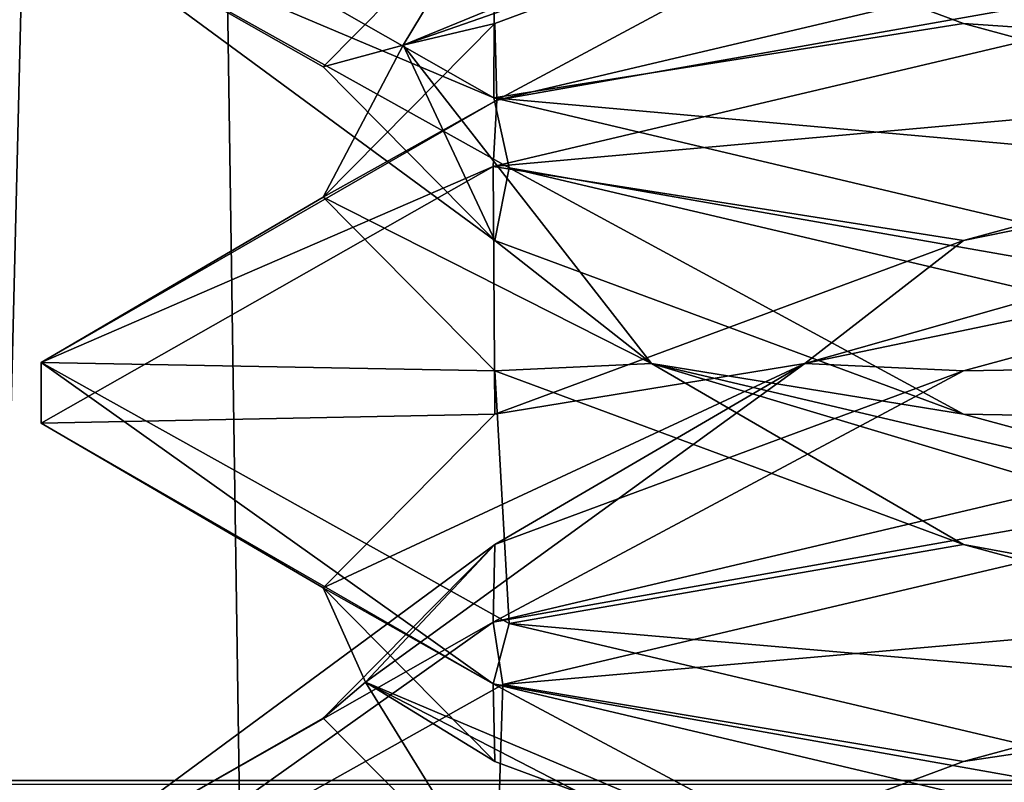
# Model space of a CAD drawing. Header units: millimetres. Extents: x -18.9 to 18.9, y -8.8 to 59.9.
# Tile 253 of 461: x -1.5 to -0.6, y 26.6 to 27.3. Entities that reach past the tile are written whole.
import ezdxf

# ---------------------------------------------------------------- set-up
doc = ezdxf.new("R2010")
doc.units = ezdxf.units.MM
doc.header["$LTSCALE"] = 65.185185
for name, color, linetype in [('1284', 7, 'CONTINUOUS'), ('1468', 7, 'CONTINUOUS'), ('1585', 7, 'CONTINUOUS'), ('1603', 7, 'CONTINUOUS'), ('2083', 7, 'CONTINUOUS'), ('3133', 7, 'CONTINUOUS'), ('3175', 7, 'CONTINUOUS'), ('3176', 7, 'CONTINUOUS'), ('3177', 7, 'CONTINUOUS'), ('3178', 7, 'CONTINUOUS'), ('3179', 7, 'CONTINUOUS'), ('3180', 7, 'CONTINUOUS'), ('3181', 7, 'CONTINUOUS'), ('3182', 7, 'CONTINUOUS'), ('3183', 7, 'CONTINUOUS'), ('3196', 7, 'CONTINUOUS'), ('3197', 7, 'CONTINUOUS'), ('3198', 7, 'CONTINUOUS')]:
    doc.layers.add(name, color=color, linetype=linetype)

msp = doc.modelspace()

# ---------------------------------------------------------------- linework, layer by layer
at = {"layer": '1284', "color": 7, "linetype": 'Continuous'}
for points in [[(-2.43435, 32.4, -11.81795), (-1.39619, 32.4, -10.81541), (-2.26978, -3.5, -11.57677), (-2.43435, 32.4, -11.81795)], [(-2.26978, -3.5, -11.57677), (-1.39619, 32.4, -10.81541), (-0.8623, -3.5, -10.58367), (-2.26978, -3.5, -11.57677)], [(-1.39619, 32.4, -10.81541), (0, 32.4, -10.45), (-0.8623, -3.5, -10.58367), (-1.39619, 32.4, -10.81541)], [(0, 32.4, -10.45), (0, 29.78965, -10.45), (-0.8623, -3.5, -10.58367), (0, 32.4, -10.45)], [(0, 29.78965, -10.45), (0.5552, 29.65128, -10.5046), (-0.8623, -3.5, -10.58367), (0, 29.78965, -10.45)], [(-0.8623, -3.5, -10.58367), (0.5552, 29.65128, -10.5046), (0.8623, -3.5, -10.58367), (-0.8623, -3.5, -10.58367)]]:
    msp.add_3dface(points, dxfattribs=at)
at = {"layer": '1468', "color": 7, "linetype": 'Continuous'}
for points in [[(0.36736, 26.59651, 12.83095), (-1.76242, 34.4, 12.57712), (-1.85362, 26.59651, 12.70167), (0.36736, 26.59651, 12.83095)], [(-1.76242, 34.4, 12.57712), (0.36736, 26.59651, 12.83095), (-0.70366, 34.4, 12.68049), (-1.76242, 34.4, 12.57712)], [(0.36736, 26.59651, 12.83095), (0.36347, 34.4, 12.6948), (-0.70366, 34.4, 12.68049), (0.36736, 26.59651, 12.83095)]]:
    msp.add_3dface(points, dxfattribs=at)
at = {"layer": '1585', "color": 7, "linetype": 'Continuous'}
for points in [[(2.05, 34.28507, 11.68763), (2.05, 24.4, 11.51509), (-2.05, 34.28507, 11.68763), (2.05, 34.28507, 11.68763)], [(2.05, 24.4, 11.51509), (-2.05, 24.4, 11.51509), (-2.05, 34.28507, 11.68763), (2.05, 24.4, 11.51509)]]:
    msp.add_3dface(points, dxfattribs=at)
at = {"layer": '1603', "color": 7, "linetype": 'Continuous'}
for points in [[(8.7, 26.20698, -7.56826), (8.7, 34.20698, -7.84763), (-8.7, 34.20698, -7.84763), (8.7, 26.20698, -7.56826)], [(8.7, 26.20698, -7.56826), (-8.7, 34.20698, -7.84763), (8.3357, 26.36645, -7.57383), (8.7, 26.20698, -7.56826)], [(-8.7, 34.20698, -7.84763), (-7.41121, 26.59302, -7.58174), (7.41121, 26.59302, -7.58174), (-8.7, 34.20698, -7.84763)], [(8.3357, 26.36645, -7.57383), (-8.7, 34.20698, -7.84763), (8.07104, 26.46655, -7.57732), (8.3357, 26.36645, -7.57383)], [(8.07104, 26.46655, -7.57732), (-8.7, 34.20698, -7.84763), (8.00702, 26.48753, -7.57806), (8.07104, 26.46655, -7.57732)], [(8.00702, 26.48753, -7.57806), (-8.7, 34.20698, -7.84763), (7.41121, 26.59302, -7.58174), (8.00702, 26.48753, -7.57806)]]:
    msp.add_3dface(points, dxfattribs=at)
at = {"layer": '2083', "color": 7, "linetype": 'Continuous'}
for points in [[(0.36736, 26.59651, 12.83095), (-1.85362, 26.59651, 12.70167), (-4.03765, 26.45735, 12.24762), (0.36736, 26.59651, 12.83095)], [(0.36736, 26.59651, 12.83095), (-4.03765, 26.45735, 12.24762), (0.36908, 26.45735, 12.89072), (0.36736, 26.59651, 12.83095)]]:
    msp.add_3dface(points, dxfattribs=at)
at = {"layer": '3133', "color": 7, "linetype": 'Continuous'}
for points in [[(-1.0656, 27.25149, -14.3557), (-1.49996, 27.43527, -13.3105), (-1.5, 27.49936, -13.303), (-1.0656, 27.25149, -14.3557)], [(0, 27.4375, -11.8), (0, 27.5, -11.8), (-1.06264, 27.24941, -12.24132), (0, 27.4375, -11.8)], [(-1.05091, 27.18459, -14.37032), (-1.49996, 27.43527, -13.3105), (-1.0656, 27.25149, -14.3557), (-1.05091, 27.18459, -14.37032)], [(-1.06606, 27.18587, -12.24477), (0, 27.4375, -11.8), (-1.06264, 27.24941, -12.24132), (-1.06606, 27.18587, -12.24477)], [(-1.49996, 26.99777, -13.3105), (-1.06606, 27.18587, -12.24477), (-1.06264, 27.24941, -12.24132), (-1.49996, 26.99777, -13.3105)], [(0, 27, -14.8), (-1.05091, 27.18459, -14.37032), (-1.0656, 27.25149, -14.3557), (0, 27, -14.8)], [(-1.49997, 26.93939, -13.29109), (-1.06606, 27.18587, -12.24477), (-1.49996, 26.99777, -13.3105), (-1.49997, 26.93939, -13.29109)], [(0, 26.9375, -14.8), (-1.05091, 27.18459, -14.37032), (0, 27, -14.8), (0, 26.9375, -14.8)], [(0, 26.9375, -11.8), (0, 27, -11.8), (-1.06606, 26.74837, -12.24477), (0, 26.9375, -11.8)], [(-1.06613, 26.68914, -14.35517), (-1.49997, 26.93939, -13.29109), (-1.49996, 26.99777, -13.3105), (-1.06613, 26.68914, -14.35517)], [(-1.05091, 26.74709, -14.37032), (-1.06613, 26.68914, -14.35517), (-1.49996, 26.99777, -13.3105), (-1.05091, 26.74709, -14.37032)], [(-1.05683, 26.68865, -12.23552), (0, 26.9375, -11.8), (-1.06606, 26.74837, -12.24477), (-1.05683, 26.68865, -12.23552)], [(-1.49997, 26.50189, -13.29109), (-1.49994, 26.44039, -13.28637), (-1.06606, 26.74837, -12.24477), (-1.49997, 26.50189, -13.29109)], [(-1.49994, 26.44039, -13.28637), (-1.05683, 26.68865, -12.23552), (-1.06606, 26.74837, -12.24477), (-1.49994, 26.44039, -13.28637)], [(0, 26.5, -14.8), (-1.06613, 26.68914, -14.35517), (-1.05091, 26.74709, -14.37032), (0, 26.5, -14.8)], [(0, 26.4375, -14.8), (-1.06613, 26.68914, -14.35517), (0, 26.5, -14.8), (0, 26.4375, -14.8)]]:
    msp.add_3dface(points, dxfattribs=at)
at = {"layer": '3175', "color": 7, "linetype": 'Continuous'}
for points in [[(-0.61468, 26.98958, -12.23534), (0, 27, -11.8), (0, 27.15625, -12.07063), (-0.61468, 26.98958, -12.23534)], [(-1.06606, 26.74837, -12.24477), (0, 27, -11.8), (-0.61468, 26.98958, -12.23534), (-1.06606, 26.74837, -12.24477)], [(-1.06466, 26.82292, -12.68532), (-1.06606, 26.74837, -12.24477), (-0.61468, 26.98958, -12.23534), (-1.06466, 26.82292, -12.68532)], [(-1.49997, 26.50189, -13.29109), (-1.06606, 26.74837, -12.24477), (-1.06466, 26.82292, -12.68532), (-1.49997, 26.50189, -13.29109)], [(-1.22937, 26.65625, -13.3), (-1.49997, 26.50189, -13.29109), (-1.06466, 26.82292, -12.68532), (-1.22937, 26.65625, -13.3)], [(-1.06466, 26.48958, -13.91468), (-1.49997, 26.50189, -13.29109), (-1.22937, 26.65625, -13.3), (-1.06466, 26.48958, -13.91468)]]:
    msp.add_3dface(points, dxfattribs=at)
at = {"layer": '3176', "color": 7, "linetype": 'Continuous'}
for points in [[(-0.76703, 26.99653, -12.38589), (0, 27.15625, -12.07063), (0.30884, 27.30208, -12.14738), (-0.76703, 26.99653, -12.38589)], [(-0.76703, 26.99653, -12.38589), (0.30884, 27.30208, -12.14738), (-0.61468, 27.11458, -12.23534), (-0.76703, 26.99653, -12.38589)], [(-0.61468, 27.11458, -12.23534), (0.30884, 27.30208, -12.14738), (0, 27.28125, -12.07063), (-0.61468, 27.11458, -12.23534)], [(-0.61468, 26.98958, -12.23534), (0, 27.15625, -12.07063), (-0.76703, 26.99653, -12.38589), (-0.61468, 26.98958, -12.23534)], [(-1.06466, 26.94792, -12.68532), (-0.76703, 26.99653, -12.38589), (-0.61468, 27.11458, -12.23534), (-1.06466, 26.94792, -12.68532)], [(-1.18874, 26.69097, -13.404), (-0.76703, 26.99653, -12.38589), (-1.22937, 26.78125, -13.3), (-1.18874, 26.69097, -13.404)], [(-1.22937, 26.78125, -13.3), (-0.76703, 26.99653, -12.38589), (-1.06466, 26.94792, -12.68532), (-1.22937, 26.78125, -13.3)], [(-1.18874, 26.69097, -13.404), (-1.06466, 26.82292, -12.68532), (-0.76703, 26.99653, -12.38589), (-1.18874, 26.69097, -13.404)], [(-1.06466, 26.82292, -12.68532), (-0.61468, 26.98958, -12.23534), (-0.76703, 26.99653, -12.38589), (-1.06466, 26.82292, -12.68532)], [(-1.22937, 26.65625, -13.3), (-1.06466, 26.82292, -12.68532), (-1.18874, 26.69097, -13.404), (-1.22937, 26.65625, -13.3)], [(-1.06466, 26.61458, -13.91468), (-1.18874, 26.69097, -13.404), (-1.22937, 26.78125, -13.3), (-1.06466, 26.61458, -13.91468)], [(-1.06466, 26.48958, -13.91468), (-1.22937, 26.65625, -13.3), (-1.18874, 26.69097, -13.404), (-1.06466, 26.48958, -13.91468)], [(-0.59664, 26.38542, -14.33341), (-1.06466, 26.48958, -13.91468), (-1.18874, 26.69097, -13.404), (-0.59664, 26.38542, -14.33341)], [(-0.59664, 26.38542, -14.33341), (-1.18874, 26.69097, -13.404), (-0.61468, 26.44792, -14.36466), (-0.59664, 26.38542, -14.33341)], [(-0.61468, 26.44792, -14.36466), (-1.18874, 26.69097, -13.404), (-1.06466, 26.61458, -13.91468), (-0.61468, 26.44792, -14.36466)]]:
    msp.add_3dface(points, dxfattribs=at)
at = {"layer": '3177', "color": 7, "linetype": 'Continuous'}
for points in [[(0, 27.4375, -11.8), (-1.06606, 27.18587, -12.24477), (0, 27.28125, -12.07063), (0, 27.4375, -11.8)], [(-1.06606, 27.18587, -12.24477), (-0.61468, 27.11458, -12.23534), (0, 27.28125, -12.07063), (-1.06606, 27.18587, -12.24477)], [(-1.06606, 27.18587, -12.24477), (-1.49997, 26.93939, -13.29109), (-1.06466, 26.94792, -12.68532), (-1.06606, 27.18587, -12.24477)], [(-1.06606, 27.18587, -12.24477), (-1.06466, 26.94792, -12.68532), (-0.61468, 27.11458, -12.23534), (-1.06606, 27.18587, -12.24477)], [(-1.49997, 26.93939, -13.29109), (-1.22937, 26.78125, -13.3), (-1.06466, 26.94792, -12.68532), (-1.49997, 26.93939, -13.29109)], [(-1.49997, 26.93939, -13.29109), (-1.06613, 26.68914, -14.35517), (-1.22937, 26.78125, -13.3), (-1.49997, 26.93939, -13.29109)], [(-1.06613, 26.68914, -14.35517), (-1.06466, 26.61458, -13.91468), (-1.22937, 26.78125, -13.3), (-1.06613, 26.68914, -14.35517)], [(-1.06613, 26.68914, -14.35517), (0, 26.4375, -14.8), (-0.61468, 26.44792, -14.36466), (-1.06613, 26.68914, -14.35517)], [(-1.06613, 26.68914, -14.35517), (-0.61468, 26.44792, -14.36466), (-1.06466, 26.61458, -13.91468), (-1.06613, 26.68914, -14.35517)]]:
    msp.add_3dface(points, dxfattribs=at)
at = {"layer": '3178', "color": 7, "linetype": 'Continuous'}
for points in [[(-1.06264, 27.24941, -12.24132), (0, 27.5, -11.8), (-0.61468, 27.48958, -12.23534), (-1.06264, 27.24941, -12.24132)], [(-1.06466, 27.32292, -12.68532), (-1.06264, 27.24941, -12.24132), (-0.61468, 27.48958, -12.23534), (-1.06466, 27.32292, -12.68532)], [(-1.22937, 27.15625, -13.3), (-1.06264, 27.24941, -12.24132), (-1.06466, 27.32292, -12.68532), (-1.22937, 27.15625, -13.3)], [(-1.49996, 26.99777, -13.3105), (-1.06264, 27.24941, -12.24132), (-1.22937, 27.15625, -13.3), (-1.49996, 26.99777, -13.3105)], [(-1.06466, 26.98958, -13.91468), (-1.49996, 26.99777, -13.3105), (-1.22937, 27.15625, -13.3), (-1.06466, 26.98958, -13.91468)], [(-1.05091, 26.74709, -14.37032), (-1.49996, 26.99777, -13.3105), (-1.06466, 26.98958, -13.91468), (-1.05091, 26.74709, -14.37032)], [(-0.61468, 26.82292, -14.36466), (-1.05091, 26.74709, -14.37032), (-1.06466, 26.98958, -13.91468), (-0.61468, 26.82292, -14.36466)], [(0, 26.65625, -14.52937), (-1.05091, 26.74709, -14.37032), (-0.61468, 26.82292, -14.36466), (0, 26.65625, -14.52937)], [(0, 26.5, -14.8), (-1.05091, 26.74709, -14.37032), (0, 26.65625, -14.52937), (0, 26.5, -14.8)]]:
    msp.add_3dface(points, dxfattribs=at)
at = {"layer": '3179', "color": 7, "linetype": 'Continuous'}
for points in [[(-1.15262, 27.30208, -12.99116), (-0.61468, 27.48958, -12.23534), (-0.40813, 27.60764, -12.17868), (-1.15262, 27.30208, -12.99116)], [(-1.15262, 27.30208, -12.99116), (-0.40813, 27.60764, -12.17868), (-1.06466, 27.44792, -12.68532), (-1.15262, 27.30208, -12.99116)], [(-1.06466, 27.32292, -12.68532), (-0.61468, 27.48958, -12.23534), (-1.15262, 27.30208, -12.99116), (-1.06466, 27.32292, -12.68532)], [(-1.22937, 27.28125, -13.3), (-1.15262, 27.30208, -12.99116), (-1.06466, 27.44792, -12.68532), (-1.22937, 27.28125, -13.3)], [(-1.22937, 27.15625, -13.3), (-1.06466, 27.32292, -12.68532), (-1.15262, 27.30208, -12.99116), (-1.22937, 27.15625, -13.3)], [(-0.91411, 26.99653, -14.06703), (-1.22937, 27.15625, -13.3), (-1.15262, 27.30208, -12.99116), (-0.91411, 26.99653, -14.06703)], [(-1.06466, 27.11458, -13.91468), (-1.15262, 27.30208, -12.99116), (-1.22937, 27.28125, -13.3), (-1.06466, 27.11458, -13.91468)], [(-0.91411, 26.99653, -14.06703), (-1.15262, 27.30208, -12.99116), (-1.06466, 27.11458, -13.91468), (-0.91411, 26.99653, -14.06703)], [(-1.06466, 26.98958, -13.91468), (-1.22937, 27.15625, -13.3), (-0.91411, 26.99653, -14.06703), (-1.06466, 26.98958, -13.91468)], [(-0.61468, 26.94792, -14.36466), (-0.91411, 26.99653, -14.06703), (-1.06466, 27.11458, -13.91468), (-0.61468, 26.94792, -14.36466)], [(-0.61468, 26.82292, -14.36466), (-1.06466, 26.98958, -13.91468), (-0.91411, 26.99653, -14.06703), (-0.61468, 26.82292, -14.36466)], [(0.104, 26.69097, -14.48874), (-0.61468, 26.82292, -14.36466), (-0.91411, 26.99653, -14.06703), (0.104, 26.69097, -14.48874)], [(0.104, 26.69097, -14.48874), (-0.91411, 26.99653, -14.06703), (0, 26.78125, -14.52937), (0.104, 26.69097, -14.48874)], [(0, 26.78125, -14.52937), (-0.91411, 26.99653, -14.06703), (-0.61468, 26.94792, -14.36466), (0, 26.78125, -14.52937)], [(0, 26.65625, -14.52937), (-0.61468, 26.82292, -14.36466), (0.104, 26.69097, -14.48874), (0, 26.65625, -14.52937)]]:
    msp.add_3dface(points, dxfattribs=at)
at = {"layer": '3180', "color": 7, "linetype": 'Continuous'}
for points in [[(-1.49996, 27.43527, -13.3105), (-1.22937, 27.28125, -13.3), (-1.06466, 27.44792, -12.68532), (-1.49996, 27.43527, -13.3105)], [(-1.49996, 27.43527, -13.3105), (-1.05091, 27.18459, -14.37032), (-1.06466, 27.11458, -13.91468), (-1.49996, 27.43527, -13.3105)], [(-1.49996, 27.43527, -13.3105), (-1.06466, 27.11458, -13.91468), (-1.22937, 27.28125, -13.3), (-1.49996, 27.43527, -13.3105)], [(-1.05091, 27.18459, -14.37032), (-0.61468, 26.94792, -14.36466), (-1.06466, 27.11458, -13.91468), (-1.05091, 27.18459, -14.37032)], [(-1.05091, 27.18459, -14.37032), (0, 26.9375, -14.8), (-0.61468, 26.94792, -14.36466), (-1.05091, 27.18459, -14.37032)], [(0, 26.9375, -14.8), (0, 26.78125, -14.52937), (-0.61468, 26.94792, -14.36466), (0, 26.9375, -14.8)]]:
    msp.add_3dface(points, dxfattribs=at)
at = {"layer": '3181', "color": 7, "linetype": 'Continuous'}
for points in [[(-1.0656, 27.25149, -14.3557), (-1.5, 27.49936, -13.303), (-1.06466, 27.48958, -13.91468), (-1.0656, 27.25149, -14.3557)], [(-0.61468, 27.32292, -14.36466), (-1.0656, 27.25149, -14.3557), (-1.06466, 27.48958, -13.91468), (-0.61468, 27.32292, -14.36466)], [(0, 27.15625, -14.52937), (-1.0656, 27.25149, -14.3557), (-0.61468, 27.32292, -14.36466), (0, 27.15625, -14.52937)], [(0, 27, -14.8), (-1.0656, 27.25149, -14.3557), (0, 27.15625, -14.52937), (0, 27, -14.8)]]:
    msp.add_3dface(points, dxfattribs=at)
at = {"layer": '3182', "color": 7, "linetype": 'Continuous'}
for points in [[(-0.30884, 27.30208, -14.45262), (-1.06466, 27.48958, -13.91468), (-1.12132, 27.60764, -13.70813), (-0.30884, 27.30208, -14.45262)], [(-0.30884, 27.30208, -14.45262), (-1.12132, 27.60764, -13.70813), (-0.61468, 27.44792, -14.36466), (-0.30884, 27.30208, -14.45262)], [(-0.61468, 27.32292, -14.36466), (-1.06466, 27.48958, -13.91468), (-0.30884, 27.30208, -14.45262), (-0.61468, 27.32292, -14.36466)], [(0, 27.28125, -14.52937), (-0.30884, 27.30208, -14.45262), (-0.61468, 27.44792, -14.36466), (0, 27.28125, -14.52937)], [(0, 27.15625, -14.52937), (-0.61468, 27.32292, -14.36466), (-0.30884, 27.30208, -14.45262), (0, 27.15625, -14.52937)]]:
    msp.add_3dface(points, dxfattribs=at)
at = {"layer": '3183', "color": 7, "linetype": 'Continuous'}
msp.add_3dface([(0, 27.4375, -14.8), (0, 27.28125, -14.52937), (-0.61468, 27.44792, -14.36466), (0, 27.4375, -14.8)], dxfattribs=at)
at = {"layer": '3196', "color": 7, "linetype": 'Continuous'}
msp.add_3dface([(-0.61468, 26.48958, -12.23534), (0, 26.5, -11.8), (0, 26.65625, -12.07063), (-0.61468, 26.48958, -12.23534)], dxfattribs=at)
at = {"layer": '3197', "color": 7, "linetype": 'Continuous'}
for points in [[(-0.61468, 26.61458, -12.23534), (-0.104, 26.69097, -12.11126), (0, 26.78125, -12.07063), (-0.61468, 26.61458, -12.23534)], [(-1.03341, 26.38542, -12.70336), (-0.104, 26.69097, -12.11126), (-1.06466, 26.44792, -12.68532), (-1.03341, 26.38542, -12.70336)], [(-1.06466, 26.44792, -12.68532), (-0.104, 26.69097, -12.11126), (-0.61468, 26.61458, -12.23534), (-1.06466, 26.44792, -12.68532)], [(-1.03341, 26.38542, -12.70336), (-0.61468, 26.48958, -12.23534), (-0.104, 26.69097, -12.11126), (-1.03341, 26.38542, -12.70336)], [(-0.61468, 26.48958, -12.23534), (0, 26.65625, -12.07063), (-0.104, 26.69097, -12.11126), (-0.61468, 26.48958, -12.23534)]]:
    msp.add_3dface(points, dxfattribs=at)
at = {"layer": '3198', "color": 7, "linetype": 'Continuous'}
for points in [[(0, 26.9375, -11.8), (-1.05683, 26.68865, -12.23552), (0, 26.78125, -12.07063), (0, 26.9375, -11.8)], [(-1.05683, 26.68865, -12.23552), (-0.61468, 26.61458, -12.23534), (0, 26.78125, -12.07063), (-1.05683, 26.68865, -12.23552)], [(-1.05683, 26.68865, -12.23552), (-1.49994, 26.44039, -13.28637), (-1.06466, 26.44792, -12.68532), (-1.05683, 26.68865, -12.23552)], [(-1.05683, 26.68865, -12.23552), (-1.06466, 26.44792, -12.68532), (-0.61468, 26.61458, -12.23534), (-1.05683, 26.68865, -12.23552)]]:
    msp.add_3dface(points, dxfattribs=at)

doc.saveas('drawing.dxf')
